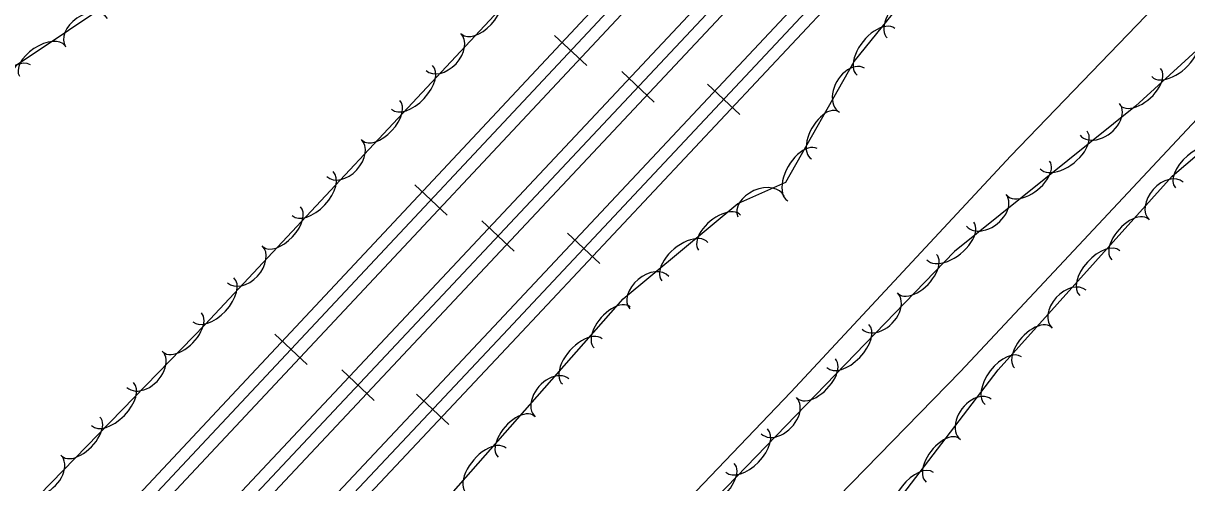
# Model space of a CAD drawing. Extents: x 978516 to 993312, y 1836504 to 1846212.
# Drawn here: x 992284.3 to 992511.7, y 1839322.4 to 1839412.2 of the extents above; entities that cross this region are included whole.
import ezdxf

# ---------------------------------------------------------------- set-up
doc = ezdxf.new("R2010")
doc.units = 0
for name, color, linetype in [('S_EDGE_PAVEMENT', 7, 'Continuous'), ('S_RAILROAD', 7, 'Continuous'), ('S_TREE', 7, 'Continuous')]:
    doc.layers.add(name, color=color, linetype=linetype)

msp = doc.modelspace()

# ---------------------------------------------------------------- linework, layer by layer
at = {"layer": 'S_EDGE_PAVEMENT'}
for points in [[(992284.38, 1839180.18), (992323.82, 1839223.98), (992373.07, 1839276.01), (992434.35, 1839340.09), (992477.35, 1839386.32), (992558.11, 1839470.21), (992604.3, 1839518.36), (992641.07, 1839557.99)], [(992656.99, 1839543.83), (992635.44, 1839519.78), (992605.8, 1839489.34), (992560.92, 1839443.03), (992517.54, 1839397.61), (992467.5, 1839344.13), (992430.28, 1839305.99), (992370.24, 1839240.83), (992334, 1839203), (992283.93, 1839150.12), (992239.51, 1839101.59), (992184.86, 1839044.79), (992151.93, 1839008.51), (992106.92, 1838960.09), (992043.74, 1838892.4), (991975.88, 1838819.94), (991904.78, 1838744.78), (991871.79, 1838709.82)]]:
    msp.add_lwpolyline(points, dxfattribs=at)
at = {"layer": 'S_RAILROAD'}
for p, q in [((992394.46, 1839403.95), (992388.13, 1839409.87)), ((992389.59, 1839408.51), (992389.67, 1839408.44)), ((992393.03, 1839405.29), (992393, 1839405.31)), ((992401.31, 1839402.78), (992407.63, 1839396.84)), ((992402.74, 1839401.43), (992402.77, 1839401.41)), ((992424.33, 1839394.42), (992418, 1839400.36)), ((992406.17, 1839398.21), (992406.1, 1839398.28)), ((992419.46, 1839398.99), (992419.54, 1839398.92)), ((992422.9, 1839395.77), (992422.87, 1839395.79)), ((992367.13, 1839374.74), (992360.79, 1839380.67)), ((992362.25, 1839379.3), (992362.33, 1839379.23)), ((992365.69, 1839376.08), (992365.67, 1839376.11)), ((992373.93, 1839373.61), (992380.26, 1839367.67)), ((992375.36, 1839372.26), (992375.39, 1839372.24)), ((992396.97, 1839365.24), (992390.64, 1839371.17)), ((992392.1, 1839369.8), (992392.18, 1839369.73)), ((992378.8, 1839369.04), (992378.72, 1839369.11)), ((992395.54, 1839366.58), (992395.51, 1839366.61)), ((992339.79, 1839345.53), (992333.46, 1839351.46)), ((992334.92, 1839350.09), (992334.99, 1839350.02)), ((992338.36, 1839346.87), (992338.33, 1839346.9)), ((992346.56, 1839344.44), (992352.88, 1839338.5)), ((992347.99, 1839343.1), (992348.01, 1839343.07)), ((992351.42, 1839339.87), (992351.35, 1839339.94)), ((992367.46, 1839333.8), (992361.14, 1839339.74)), ((992362.59, 1839338.37), (992362.67, 1839338.3)), ((992366.03, 1839335.14), (992366, 1839335.17))]:
    msp.add_line(p, q, dxfattribs=at)
for points in [[(992487.86, 1839471.95), (992376.29, 1839352.94)], [(992489.56, 1839470.35), (992378, 1839351.34)], [(992491.3, 1839468.73), (992379.73, 1839349.72)], [(992430.59, 1839452.32), (992300.08, 1839312.87)], [(992432.3, 1839450.72), (992301.79, 1839311.27)], [(992434.03, 1839449.1), (992303.52, 1839309.65)], [(992306.92, 1839299.34), (992435.33, 1839436.16)], [(992308.65, 1839297.72), (992437.06, 1839434.53)], [(992310.36, 1839296.12), (992438.76, 1839432.93)], [(992391.32, 1839406.93), (992391.3, 1839406.91)], [(992404.45, 1839399.79), (992404.47, 1839399.81)], [(992421.19, 1839397.41), (992421.17, 1839397.39)], [(992363.98, 1839377.72), (992363.96, 1839377.7)], [(992377.07, 1839370.62), (992377.09, 1839370.64)], [(992393.83, 1839368.23), (992393.81, 1839368.21)], [(992376.29, 1839352.94), (992284.83, 1839255.64)], [(992378, 1839351.34), (992286.53, 1839254.04)], [(992379.73, 1839349.72), (992288.26, 1839252.41)], [(992336.64, 1839348.52), (992336.62, 1839348.5)], [(992349.7, 1839341.45), (992349.72, 1839341.47)], [(992364.32, 1839336.79), (992364.3, 1839336.77)]]:
    msp.add_lwpolyline(points, dxfattribs=at)
at = {"layer": 'S_TREE'}
for points in [[(992184.41, 1839118.51), (992231.83, 1839172.08), (992269.29, 1839215.93), (992308.55, 1839254.49), (992342.32, 1839295), (992365.48, 1839317.4), (992401.52, 1839358.38), (992423.94, 1839376.99), (992433.33, 1839381.16), (992446.71, 1839404.79), (992480.27, 1839446.29), (992528.17, 1839494.82)], [(992145.71, 1839257.01), (992174.81, 1839282.18), (992198.28, 1839291.48), (992219.36, 1839312.65), (992232.57, 1839342.81), (992256.17, 1839363.12), (992265.39, 1839379.72), (992283.09, 1839404.16), (992303.16, 1839417.65), (992325.14, 1839416.82), (992346.19, 1839418.38), (992366.77, 1839432.53), (992379.21, 1839416.86), (992319.83, 1839353.32), (992247.94, 1839279.51), (992180.57, 1839201.95), (992095.46, 1839117.67)], [(992532.98, 1839424.66), (992501.73, 1839396.03), (992466.3, 1839367.61), (992406.25, 1839305.5), (992378.02, 1839285.41), (992328.93, 1839233.34), (992280.67, 1839180.18), (992231.5, 1839126.86)], [(992294.55, 1839153.02), (992343.95, 1839202.95), (992382.21, 1839242.56), (992424.27, 1839290.52), (992455.39, 1839318.99), (992474.84, 1839344.44), (992508.87, 1839382.34), (992537.44, 1839406.72)]]:
    msp.add_lwpolyline(points, dxfattribs=at)
for centre, major_axis, ratio, start_param, end_param in [((992373.63, 1839413.99), (3.65, 3.91), 0.540068, 3.141593, 6.283185), ((992456.52, 1839413.56), (-3.36, -4.16), 0.540311, 3.142137, 6.28373), ((992296.66, 1839410.41), (-4.11, -2.76), 0.684498, 3.141593, 6.283185), ((992450.95, 1839406.66), (-3.69, -4.56), 0.549685, 3.142155, 6.283748), ((992287.97, 1839404.88), (-4.44, -2.98), 0.540058, 3.141593, 6.283185), ((992366.4, 1839406.64), (3.38, 3.62), 0.684511, 3.141593, 6.283185), ((992509.22, 1839405.77), (4.33, 3.96), 0.549602, 3.141834, 6.283427), ((992282.22, 1839399.34), (-3.44, -4.75), 0.549471, 3.141593, 6.283185), ((992360.27, 1839399.7), (4.01, 4.29), 0.549438, 3.141593, 6.283185), ((992446.26, 1839399.16), (-2.45, -4.3), 0.686005, 3.144688, 6.286281), ((992502.68, 1839399.78), (3.94, 3.61), 0.540229, 3.141826, 6.283419), ((992354.22, 1839393.22), (3.65, 3.91), 0.540068, 3.141593, 6.283185), ((992440.96, 1839390.34), (-2.63, -4.64), 0.541249, 3.143421, 6.285014), ((992494.73, 1839393.46), (3.87, 3.1), 0.68474, 3.142209, 6.283802), ((992487.67, 1839387.47), (4.58, 3.67), 0.549622, 3.141969, 6.283562), ((992346.99, 1839385.87), (3.38, 3.62), 0.684511, 3.141593, 6.283185), ((992436.6, 1839382.63), (-2.89, -5.1), 0.550639, 3.14348, 6.285073), ((992513.95, 1839383.88), (-4.46, -3.81), 0.550092, 3.141608, 6.2832), ((992340.86, 1839378.93), (4.01, 4.29), 0.549438, 3.141593, 6.283185), ((992480.75, 1839381.92), (4.17, 3.34), 0.540249, 3.141957, 6.28355), ((992507.71, 1839377.48), (-3.31, -3.69), 0.685402, 3.141521, 6.283113), ((992428.48, 1839376.4), (-4.52, -2.02), 0.685458, 3.139186, 6.280778), ((992472.55, 1839375.68), (3.87, 3.1), 0.68474, 3.142209, 6.283802), ((992334.81, 1839372.45), (3.65, 3.91), 0.540068, 3.141593, 6.283185), ((992420.39, 1839371.29), (-4.1, -3.41), 0.541347, 3.139487, 6.28108), ((992500.63, 1839369.99), (-3.57, -3.98), 0.540771, 3.14155, 6.283143), ((992465.49, 1839369.68), (4.58, 3.67), 0.549622, 3.141969, 6.283562), ((992413.58, 1839365.64), (-4.5, -3.75), 0.550739, 3.139419, 6.281012), ((992327.58, 1839365.1), (3.38, 3.62), 0.684511, 3.141593, 6.283185), ((992494.71, 1839363.39), (-3.92, -4.37), 0.550153, 3.141549, 6.283141), ((992459.07, 1839363.19), (3.72, 3.84), 0.540227, 3.141766, 6.283359), ((992406.64, 1839359.54), (-3.8, -3.17), 0.686129, 3.138028, 6.27962), ((992321.45, 1839358.16), (4.01, 4.29), 0.549438, 3.141593, 6.283185), ((992488.72, 1839356.33), (-3.31, -3.69), 0.685402, 3.141521, 6.283113), ((992451.72, 1839355.96), (3.44, 3.56), 0.684713, 3.141886, 6.283479), ((992399.4, 1839352.77), (-3.53, -4.01), 0.540233, 3.141425, 6.283018), ((992315.36, 1839351.77), (3.73, 3.82), 0.540606, 3.143254, 6.284847), ((992481.64, 1839348.84), (-3.57, -3.98), 0.540771, 3.14155, 6.283143), ((992393.55, 1839346.11), (-3.88, -4.41), 0.549605, 3.14142, 6.283013), ((992445.47, 1839349.12), (4.08, 4.22), 0.5496, 3.141772, 6.283364), ((992307.99, 1839344.58), (3.46, 3.54), 0.685191, 3.144402, 6.285995), ((992475.88, 1839342.32), (-3.56, -4.66), 0.550313, 3.141506, 6.283098), ((992439.31, 1839342.75), (3.72, 3.84), 0.540227, 3.141766, 6.283359), ((992387.63, 1839338.98), (-3.27, -3.72), 0.684719, 3.14131, 6.282903), ((992301.72, 1839337.77), (4.09, 4.2), 0.549985, 3.143308, 6.2849), ((992431.96, 1839335.52), (3.44, 3.56), 0.684713, 3.141886, 6.283479), ((992470.47, 1839334.81), (-3.01, -3.94), 0.685602, 3.14145, 6.283043), ((992380.63, 1839331.42), (-3.53, -4.01), 0.540233, 3.141425, 6.283018), ((992295.54, 1839331.42), (3.73, 3.82), 0.540606, 3.143254, 6.284847), ((992425.71, 1839328.68), (4.08, 4.22), 0.5496, 3.141772, 6.283364), ((992464.01, 1839326.78), (-3.24, -4.25), 0.540929, 3.141508, 6.283101), ((992374.77, 1839324.76), (-3.88, -4.41), 0.549605, 3.14142, 6.283013), ((992288.17, 1839324.23), (3.46, 3.54), 0.685191, 3.144402, 6.285995), ((992419.55, 1839322.31), (3.72, 3.84), 0.540227, 3.141766, 6.283359), ((992458.63, 1839319.74), (-3.56, -4.66), 0.550313, 3.141506, 6.283098)]:
    msp.add_ellipse(centre, major_axis=major_axis, ratio=ratio, start_param=start_param, end_param=end_param, dxfattribs=at)

doc.saveas('drawing.dxf')
